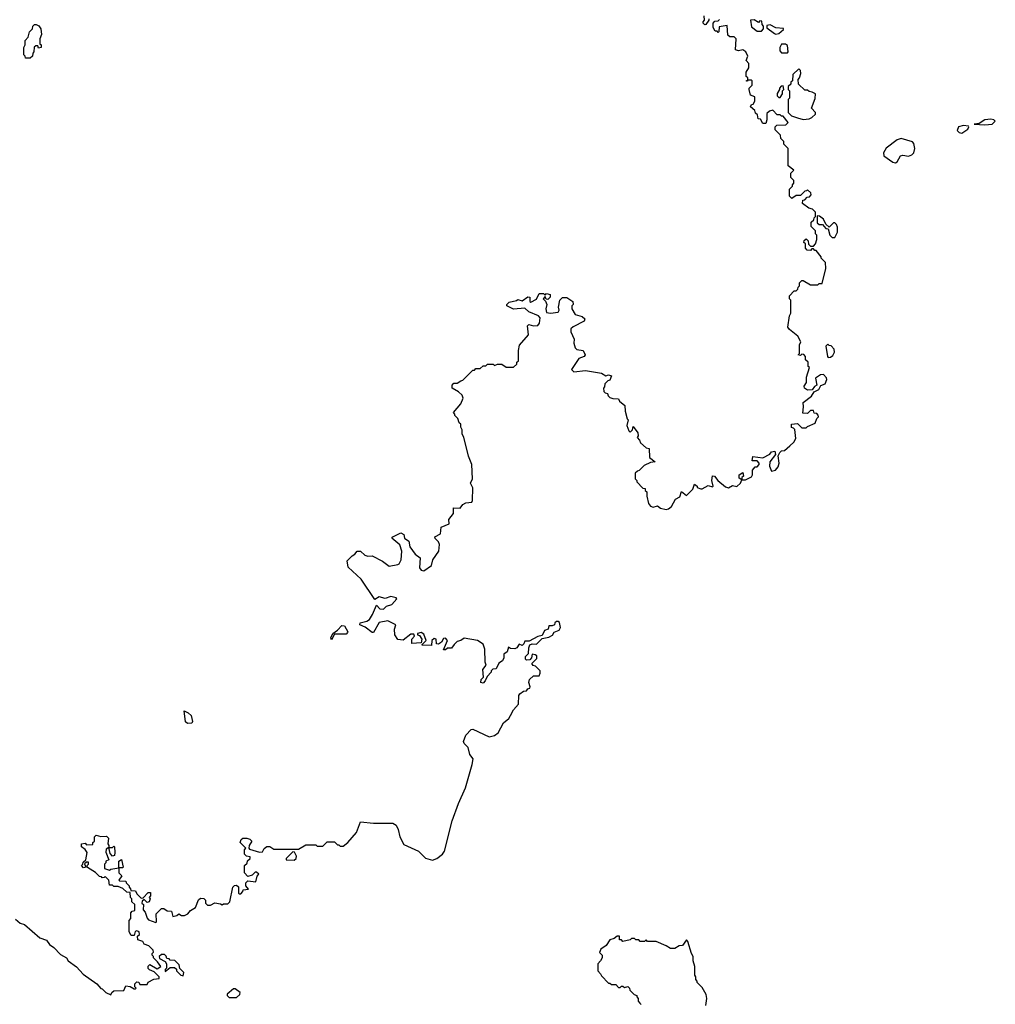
# Model space of a CAD drawing. Extents: x 2494118 to 2687960, y 757339 to 915227.
# Tile 291 of 364: x 2640012 to 2646777, y 837844 to 844669. Entities that reach past the tile are written whole.
import ezdxf

# ---------------------------------------------------------------- set-up
doc = ezdxf.new("R2010")
doc.units = 0

msp = doc.modelspace()

# ---------------------------------------------------------------- linework, layer by layer
at = {"layer": '0CON20XD'}
for points in [[(2643070, 842165), (2643085, 842170), (2643155, 842240), (2643165, 842240), (2643175, 842250), (2643205, 842250), (2643225, 842270), (2643245, 842270), (2643255, 842280), (2643295, 842280), (2643305, 842272.5), (2643325, 842280), (2643355, 842280), (2643385, 842260), (2643435, 842260), (2643458.3, 842281.7), (2643460, 842295), (2643470, 842305), (2643470, 842375), (2643478.3, 842411.7), (2643540, 842485), (2643533, 842547), (2643543.3, 842556.7), (2643575, 842546.7), (2643605, 842550), (2643616.2, 842565), (2643621.7, 842601.7), (2643610, 842615), (2643543, 842643), (2643515, 842670), (2643435, 842663.3), (2643390, 842685), (2643390, 842695), (2643405, 842710), (2643457, 842723), (2643465, 842730), (2643495, 842720), (2643535, 842747.5), (2643550, 842745), (2643550, 842715), (2643555, 842710), (2643595, 842732.5), (2643615, 842770), (2643645, 842770), (2643655, 842760), (2643665, 842770), (2643690, 842765), (2643690, 842745), (2643675, 842730), (2643661.7, 842731.7), (2643655, 842750), (2643642.5, 842735), (2643658.3, 842718.3), (2643667.5, 842695), (2643660, 842665), (2643665, 842640), (2643693.6, 842633.6), (2643745, 842642.5), (2643752.5, 842655), (2643747.5, 842675), (2643757.5, 842725), (2643775, 842742.5), (2643805, 842742.5), (2643847.5, 842715), (2643850, 842695), (2643840, 842685), (2643840, 842665), (2643862.5, 842625), (2643911.7, 842611.7), (2643930, 842595), (2643925, 842580), (2643849.3, 842540.7), (2643833.3, 842525), (2643832.5, 842505), (2643857.5, 842455), (2643853.6, 842426.4), (2643863.9, 842393.9), (2643875, 842382.5), (2643920, 842375), (2643932.5, 842345), (2643926.1, 842333.9), (2643890, 842320), (2643875, 842300), (2643837.5, 842245), (2643855, 842226.7), (2643935, 842236.9), (2644045, 842217.5), (2644075, 842200), (2644095, 842206.7), (2644115, 842200), (2644105, 842170), (2644090, 842165), (2644070, 842145), (2644067, 842123), (2644060, 842115), (2644061.7, 842091.7), (2644071.7, 842081.7), (2644088.3, 842078.3), (2644091.7, 842061.7), (2644105, 842050), (2644125, 842042.5), (2644165, 842040), (2644170, 842025), (2644207.5, 841995), (2644210, 841955), (2644223, 841903), (2644230, 841895), (2644222.5, 841855), (2644235, 841820), (2644245, 841810), (2644260, 841825), (2644265, 841850), (2644297.5, 841805), (2644300, 841785), (2644292.5, 841772.5), (2644310, 841755), (2644317.5, 841735), (2644355, 841700), (2644377.5, 841697.5), (2644380, 841635), (2644417.5, 841605), (2644385, 841600), (2644341.4, 841578.6), (2644306.4, 841543.6), (2644295, 841540), (2644280, 841525), (2644280, 841485), (2644290, 841475), (2644290, 841465), (2644331.7, 841421.7), (2644348.3, 841418.3), (2644350, 841405), (2644360, 841395), (2644360, 841365), (2644372.5, 841315), (2644387, 841297), (2644405, 841290), (2644435, 841300), (2644455, 841282.5), (2644495, 841272.5), (2644511.7, 841278.3), (2644532.5, 841295), (2644560, 841345), (2644588.8, 841361.2), (2644601.7, 841398.3), (2644635, 841370), (2644680, 841415), (2644691.7, 841448.3), (2644710, 841435), (2644710, 841425), (2644735, 841417.5), (2644745, 841417.5), (2644785, 841440), (2644815, 841430), (2644820, 841435), (2644810, 841475), (2644815, 841507.5), (2644830, 841505), (2644853.6, 841473.6), (2644905, 841430), (2644927, 841423), (2644955, 841440), (2644985, 841432.5), (2645010, 841455), (2645020, 841480), (2645001.7, 841491.7), (2645000, 841515), (2645025, 841530), (2645030, 841505), (2645020, 841495), (2645020, 841480), (2645045, 841480), (2645085, 841500), (2645092.5, 841515), (2645093, 841547), (2645111.7, 841568.3), (2645125, 841570), (2645140, 841585), (2645140, 841595), (2645125, 841610), (2645091.7, 841611.7), (2645095, 841640), (2645165, 841631.2), (2645213.8, 841656.2), (2645225, 841672.5), (2645247.5, 841677.5), (2645252.5, 841655), (2645212.5, 841605), (2645210, 841575), (2645225, 841540), (2645253, 841547), (2645271.7, 841568.3), (2645277.5, 841595), (2645270, 841645), (2645281.7, 841668.3), (2645295, 841680), (2645315, 841682.5), (2645352.5, 841715), (2645379.3, 841740.7), (2645392.5, 841765), (2645387.5, 841827.5), (2645378.3, 841838.3), (2645363, 841843), (2645362.5, 841865), (2645405, 841870), (2645435, 841840), (2645465, 841840), (2645475, 841850), (2645528.3, 841871.7), (2645540, 841905), (2645550, 841915), (2645548.3, 841928.3), (2645538.3, 841938.3), (2645521.7, 841941.7), (2645515, 841960), (2645495, 841960), (2645475, 841940), (2645441.7, 841941.7), (2645447.5, 841985), (2645443.3, 842015), (2645501.7, 842058.3), (2645521.2, 842088.8), (2645553.3, 842105), (2645567.5, 842132.5), (2645596.7, 842145), (2645608.8, 842175), (2645606.4, 842186.4), (2645585, 842210), (2645565, 842207.5), (2645530, 842185), (2645540, 842135), (2645523.6, 842126.4), (2645506.7, 842103.3), (2645475, 842101.2), (2645452.5, 842115), (2645450.7, 842129.3), (2645467, 842153), (2645468.3, 842191.7), (2645487.5, 842257.5), (2645480, 842265), (2645480, 842295), (2645461.7, 842311.7), (2645460, 842335), (2645448.3, 842348.3), (2645435, 842350), (2645425, 842340), (2645410, 842345), (2645420, 842355), (2645420, 842415), (2645427.5, 842435), (2645407.5, 842475), (2645350.7, 842520.7), (2645338.3, 842538.3), (2645350, 842615), (2645360, 842635), (2645360, 842725), (2645350, 842735), (2645350, 842755), (2645381.7, 842788.3), (2645395, 842790), (2645408.3, 842801.7), (2645410, 842815), (2645420, 842825), (2645420, 842845), (2645435, 842860), (2645445, 842860), (2645495, 842830), (2645545, 842830), (2645555, 842840), (2645575, 842840), (2645602.5, 842945), (2645600, 842985), (2645570, 843015), (2645570, 843025), (2645535, 843070), (2645525, 843070), (2645515, 843080), (2645505, 843080), (2645495, 843070), (2645471.7, 843071.7), (2645460, 843085), (2645460, 843115), (2645450, 843125), (2645451.7, 843138.3), (2645465, 843150), (2645480, 843135), (2645481.7, 843111.7), (2645495, 843100), (2645515, 843100), (2645530, 843115), (2645540, 843145), (2645540, 843175), (2645530, 843185), (2645530, 843205), (2645500, 843235), (2645500, 843265), (2645518.3, 843281.7), (2645520, 843295), (2645530, 843305), (2645530, 843335), (2645510, 843355), (2645483, 843363), (2645440, 843395), (2645441.7, 843418.3), (2645455, 843420), (2645471.7, 843438.3), (2645488.3, 843441.7), (2645500, 843455), (2645498.3, 843468.3), (2645475, 843490), (2645468.3, 843481.7), (2645455, 843480), (2645425, 843450), (2645395, 843450), (2645365, 843430), (2645350, 843445), (2645350, 843495), (2645370, 843515), (2645370, 843525), (2645380, 843535), (2645380, 843555), (2645360, 843575), (2645360, 843605), (2645380, 843625), (2645340, 843655), (2645340, 843775), (2645310, 843805), (2645310, 843825), (2645290, 843845), (2645288.3, 843868.3), (2645250, 843905), (2645250, 843925), (2645261.7, 843938.3), (2645325, 843940), (2645340, 843955), (2645305, 844000), (2645295, 844000), (2645285, 844010), (2645265, 844010), (2645235, 844042.5), (2645210, 844035), (2645191.7, 844018.3), (2645192.5, 843975), (2645185, 843950), (2645165, 843950), (2645148.3, 843978.3), (2645131.7, 843981.7), (2645128.3, 844008.3), (2645115, 844020), (2645108.3, 844038.3), (2645080, 844065), (2645085, 844080), (2645097.5, 844082.5), (2645110, 844105), (2645110, 844135), (2645080, 844145), (2645070, 844185), (2645070, 844195), (2645090, 844215), (2645090, 844245), (2645085, 844250), (2645060, 844250), (2645058.3, 844241.7), (2645051.7, 844241.7), (2645051.7, 844248.3), (2645060, 844250), (2645060, 844265), (2645050, 844275), (2645050, 844305), (2645067.5, 844335), (2645067.5, 844365), (2645050, 844385), (2645060, 844415), (2645047.5, 844445), (2645025, 844460), (2644995, 844452.5), (2644975, 844460), (2644980, 844535), (2644965, 844550), (2644935, 844550), (2644921.7, 844561.7), (2644918.3, 844628.3), (2644861.7, 844618.3), (2644860, 844585), (2644855, 844580), (2644848.3, 844588.3), (2644835, 844590), (2644820, 844615), (2644820, 844645), (2644831.7, 844658.3), (2644855, 844660), (2644865, 844670)], [(2644790, 844675), (2644790, 844665), (2644770, 844635), (2644763, 844633), (2644750, 844645), (2644750, 844655), (2644760, 844665), (2644757.5, 844695)], [(2645155, 844590), (2645170, 844605), (2645170, 844625), (2645160, 844635), (2645158.3, 844658.3), (2645145, 844660), (2645135, 844650), (2645105, 844667.5), (2645080, 844665), (2645085, 844620), (2645125, 844590), (2645155, 844590)], [(2640051.7, 844401.7), (2640050, 844415), (2640040, 844425), (2640040, 844475), (2640050, 844495), (2640050, 844525), (2640071.7, 844548.3), (2640080, 844585), (2640100, 844605), (2640102.5, 844625), (2640114.1, 844635.9), (2640126.4, 844636.4), (2640145.9, 844625.9), (2640157.5, 844605), (2640162.5, 844565), (2640152.5, 844535), (2640152.5, 844502.5), (2640160, 844495), (2640160, 844475), (2640141.7, 844471.7), (2640137.5, 844487.5), (2640123, 844487), (2640111.7, 844478.3), (2640110, 844445), (2640103, 844437), (2640100, 844415), (2640085, 844402.5), (2640051.7, 844401.7)], [(2645255, 844567.5), (2645275, 844572.5), (2645308.3, 844601.7), (2645308.3, 844608.3), (2645255, 844612.5), (2645215, 844632.5), (2645191.7, 844628.3), (2645191.7, 844611.7), (2645245, 844572.5), (2645255, 844567.5)], [(2645335, 844440), (2645340, 844445), (2645335, 844490), (2645321.7, 844498.3), (2645295, 844500), (2645283, 844477), (2645283, 844453), (2645295, 844440), (2645335, 844440)], [(2645445, 843977.5), (2645485, 843982.5), (2645505, 843990), (2645530, 844015), (2645530, 844025), (2645502.5, 844055), (2645527, 844123), (2645530, 844155), (2645507, 844167), (2645485, 844170), (2645475, 844180), (2645455, 844180), (2645411.7, 844221.7), (2645410, 844255), (2645420, 844265), (2645427.5, 844295), (2645427, 844317), (2645415, 844327.5), (2645371.7, 844288.3), (2645370, 844245), (2645360, 844235), (2645358.3, 844221.7), (2645340, 844205), (2645340, 844185), (2645350, 844175), (2645350, 844125), (2645340, 844115), (2645340, 844025), (2645363, 844003), (2645405, 843987.5), (2645445, 843977.5)], [(2645285, 844130), (2645300, 844155), (2645300, 844175), (2645310, 844185), (2645305, 844210), (2645291.7, 844208.3), (2645280, 844195), (2645280, 844185), (2645263, 844157), (2645265, 844140), (2645275, 844130), (2645285, 844130)], [(2646545, 843883.3), (2646585, 843910), (2646593.8, 843925), (2646590.7, 843930.7), (2646555, 843934.3), (2646522, 843925), (2646511.2, 843901.2), (2646525, 843887.5), (2646545, 843883.3)], [(2646705, 843938.8), (2646755, 843943.8), (2646776.7, 843965), (2646767.5, 843975), (2646745, 843978.1), (2646705, 843975.6), (2646665, 843950), (2646630, 843945), (2646705, 843938.8)], [(2646085, 843676.7), (2646095, 843682.5), (2646120, 843725), (2646135, 843730), (2646175, 843722.5), (2646198.3, 843731.7), (2646212.5, 843745), (2646217.5, 843775), (2646211.7, 843811.7), (2646203, 843823), (2646123.9, 843846.1), (2646095, 843836.7), (2646020.7, 843779.3), (2646002.5, 843745), (2646003.3, 843725), (2646065, 843681.2), (2646085, 843676.7)], [(2645665, 843160), (2645682.5, 843195), (2645681.7, 843231.7), (2645675, 843250), (2645665, 843260), (2645655, 843260), (2645625, 843230), (2645601.7, 843251.7), (2645586.4, 843286.4), (2645557, 843307), (2645541.7, 843308.3), (2645541.7, 843261.7), (2645555, 843250), (2645578.3, 843248.3), (2645601.7, 843221.7), (2645618.3, 843218.3), (2645630, 843175), (2645645, 843160), (2645665, 843160)], [(2645618.3, 842328.3), (2645635, 842330), (2645649.3, 842340.7), (2645662.5, 842365), (2645660, 842385), (2645638.3, 842408.3), (2645625, 842410), (2645615, 842420), (2645602.5, 842405), (2645612.5, 842335), (2645618.3, 842328.3)], [(2640645, 837910), (2640650, 837925), (2640665, 837937.5), (2640735, 837940), (2640748.3, 837971.7), (2640777, 837967), (2640805, 837950), (2640815, 837950), (2640820, 837955), (2640810, 837965), (2640810, 837985), (2640825, 838000), (2640838.3, 837998.3), (2640845, 837980), (2640895, 837980), (2640901.7, 837998.3), (2640943, 838017), (2640978.3, 838021.7), (2640980, 838035), (2640945, 838070), (2640911.7, 838081.7), (2640903, 838093), (2640902.5, 838107.5), (2640915, 838120), (2640965, 838090), (2640990, 838105), (2640968.3, 838138.3), (2640940, 838165), (2640940, 838175), (2640930, 838185), (2640930, 838195), (2640940, 838205), (2640938.3, 838218.3), (2640908.3, 838248.3), (2640875, 838260), (2640865, 838280), (2640831.7, 838291.7), (2640830, 838315), (2640841.7, 838328.3), (2640840, 838345), (2640825, 838352.5), (2640811.7, 838348.3), (2640805, 838320), (2640785, 838320), (2640770, 838345), (2640770, 838425), (2640781.7, 838438.3), (2640783, 838477), (2640791.7, 838488.3), (2640810, 838495), (2640810, 838535), (2640790, 838555), (2640790, 838575), (2640780, 838585), (2640778.3, 838618.3), (2640755, 838620), (2640727, 838647), (2640695, 838660), (2640665, 838660), (2640655, 838670), (2640635, 838670), (2640630, 838705), (2640605, 838730), (2640598.3, 838721.7), (2640585, 838720), (2640578.3, 838728.3), (2640565, 838730), (2640538.3, 838758.3), (2640481.7, 838791.7), (2640480, 838805), (2640490, 838815), (2640488.3, 838828.3), (2640475, 838830), (2640461.7, 838818.3), (2640470, 838795), (2640455, 838790), (2640440, 838805), (2640450, 838815), (2640451.7, 838828.3), (2640470, 838845), (2640480, 838895), (2640466.4, 838916.4), (2640440, 838935), (2640440, 838955), (2640465, 838960), (2640475, 838950), (2640518.3, 838951.7), (2640520, 838965), (2640530, 838975), (2640530, 839005), (2640543, 839017), (2640575, 839007.5), (2640615, 839010), (2640627.5, 838995), (2640622.5, 838955), (2640630, 838945), (2640630, 838930), (2640655, 838930), (2640665, 838940), (2640670, 838935), (2640672.5, 838895), (2640670, 838875), (2640655, 838870), (2640638.3, 838888.3), (2640630, 838930), (2640611.7, 838918.3), (2640608.3, 838898.3), (2640630, 838845), (2640610, 838835), (2640610, 838825), (2640600, 838815), (2640600, 838785), (2640635, 838772.5), (2640645, 838780), (2640700, 838790), (2640700, 838835), (2640718.3, 838848.3), (2640730, 838795), (2640725, 838790), (2640700, 838790), (2640700, 838755), (2640720, 838735), (2640700, 838705), (2640705, 838700), (2640748.3, 838698.3), (2640750, 838685), (2640770, 838665), (2640770, 838655), (2640780, 838645), (2640781.7, 838631.7), (2640815, 838630), (2640825, 838610), (2640855, 838580), (2640868.3, 838581.7), (2640901.7, 838618.3), (2640918.3, 838618.3), (2640920, 838595), (2640910, 838585), (2640917.5, 838575), (2640910, 838555), (2640895, 838550), (2640875, 838570), (2640861.7, 838558.3), (2640860, 838545), (2640870, 838535), (2640868.3, 838498.3), (2640882.5, 838482.5), (2640895, 838440), (2640905, 838430), (2640955, 838410), (2640960, 838415), (2640958.3, 838471.7), (2640995, 838507.5), (2641011.7, 838508.3), (2641035, 838492.5), (2641065, 838490), (2641073, 838453), (2641101.7, 838458.3), (2641115, 838470), (2641135, 838460), (2641155, 838460), (2641178.3, 838471.7), (2641197.5, 838495), (2641230, 838515), (2641251.7, 838568.3), (2641265, 838580), (2641288.3, 838578.3), (2641300, 838565), (2641300, 838545), (2641315, 838530), (2641335, 838530), (2641365, 838547.5), (2641405, 838540), (2641415, 838532.5), (2641425, 838540), (2641455, 838540), (2641470, 838555), (2641490, 838655), (2641501.7, 838668.3), (2641515, 838670), (2641528.3, 838658.3), (2641530, 838615), (2641535, 838610), (2641545, 838610), (2641560, 838625), (2641561.7, 838638.3), (2641598.3, 838641.7), (2641580, 838665), (2641580, 838685), (2641595, 838700), (2641648.3, 838691.7), (2641658.3, 838731.7), (2641670, 838745), (2641655, 838760), (2641645, 838760), (2641625, 838740), (2641595, 838730), (2641570, 838755), (2641570, 838805), (2641588.3, 838821.7), (2641591.7, 838838.3), (2641610, 838855), (2641610, 838865), (2641585, 838870), (2641570, 838885), (2641570, 838915), (2641580, 838925), (2641540, 838965), (2641547.5, 838985), (2641560, 838995), (2641586.4, 838996.4), (2641608.3, 838988.3), (2641622.5, 838975), (2641602.5, 838945), (2641600, 838925), (2641605, 838920), (2641675, 838897.5), (2641695, 838900), (2641707, 838923), (2641725, 838937.5), (2641747, 838937), (2641775, 838920), (2641945, 838920), (2641995, 838950), (2642065, 838950), (2642075, 838940), (2642115, 838940), (2642145, 838970), (2642195, 838970), (2642215, 838950), (2642225, 838950), (2642235, 838940), (2642255, 838940), (2642287.5, 838965), (2642347.5, 839035), (2642375, 839107.5), (2642465, 839100), (2642599.3, 839099.3), (2642622.5, 839085), (2642636.4, 839056.4), (2642647.5, 839005), (2642675, 838952.5), (2642777.5, 838905), (2642825, 838856.7), (2642875, 838843.3), (2642905, 838853.3), (2642942.5, 838885), (2642956.7, 838905), (2643010, 839115), (2643054.1, 839235.9), (2643103.3, 839345), (2643150, 839505), (2643156.7, 839545), (2643133.8, 839575), (2643122.5, 839625), (2643095, 839652.5), (2643090, 839665), (2643105, 839710), (2643141.7, 839748.3), (2643155, 839750), (2643268.3, 839698.3), (2643305, 839707.5), (2643330, 839725), (2643365.9, 839794.1), (2643403.3, 839825), (2643414, 839846), (2643435.8, 839884.2), (2643470, 839925), (2643474, 839985), (2643480, 839995), (2643505, 840014), (2643525, 840017.5), (2643535, 840030), (2643550, 840035), (2643552.5, 840045), (2643542.5, 840075), (2643547.5, 840095), (2643575, 840120), (2643615, 840120), (2643621.7, 840138.3), (2643620, 840155), (2643588.3, 840188.3), (2643571.7, 840191.7), (2643562.5, 840205), (2643598.3, 840241.7), (2643598.3, 840258.3), (2643587, 840267), (2643565, 840270), (2643560, 840245), (2643548.3, 840231.7), (2643525, 840230), (2643520, 840235), (2643520, 840255), (2643540, 840275), (2643542.5, 840315), (2643550, 840335), (2643565, 840342.5), (2643595, 840340), (2643635, 840380), (2643681.7, 840388.3), (2643706.4, 840403.6), (2643717, 840423), (2643753, 840437), (2643762.5, 840455), (2643755, 840490), (2643745, 840497.5), (2643733, 840497), (2643721.7, 840488.3), (2643720, 840475), (2643705, 840467.5), (2643681.7, 840468.3), (2643676.1, 840443.9), (2643650, 840435), (2643635, 840400), (2643605, 840393.3), (2643545, 840360), (2643515, 840360), (2643508.3, 840341.7), (2643495, 840330), (2643475, 840340), (2643460, 840315), (2643445, 840307.5), (2643415, 840310), (2643401.7, 840318.3), (2643393, 840287), (2643368.3, 840271.7), (2643368.8, 840245), (2643360, 840225), (2643335, 840207.5), (2643315, 840170), (2643293, 840167), (2643280, 840155), (2643280, 840145), (2643252.5, 840115), (2643240, 840085), (2643225, 840070), (2643210, 840075), (2643212.5, 840095), (2643227.5, 840112.5), (2643222.5, 840165), (2643247.5, 840195), (2643240, 840215), (2643237.5, 840305), (2643225, 840340), (2643186.4, 840366.4), (2643095, 840382.5), (2643070, 840365), (2643045, 840357.5), (2643025, 840336.7), (2643005, 840312.5), (2642978.3, 840311.7), (2642965, 840300), (2642951.7, 840301.7), (2642977.5, 840365), (2642965, 840382.5), (2642951.7, 840378.3), (2642936.4, 840353.6), (2642915, 840340), (2642901.7, 840341.7), (2642900, 840375), (2642885, 840380), (2642870, 840365), (2642868.3, 840331.7), (2642802.5, 840332.5), (2642801.7, 840338.3), (2642830, 840365), (2642815, 840410), (2642795, 840420), (2642770, 840415), (2642770, 840405), (2642785, 840400), (2642800, 840375), (2642795, 840350), (2642730, 840345), (2642730, 840375), (2642750, 840395), (2642745, 840410), (2642725, 840410), (2642671.7, 840368.3), (2642635, 840372.5), (2642612.5, 840405), (2642611.2, 840445), (2642620, 840475), (2642565, 840502.5), (2642505, 840490), (2642465, 840420), (2642455, 840420), (2642407, 840457), (2642370, 840475), (2642373, 840487), (2642419.5, 840500.5), (2642438, 840512), (2642458.8, 840545), (2642485, 840610), (2642510, 840585), (2642535, 840582.5), (2642555, 840602.5), (2642592.5, 840615), (2642627.5, 840655), (2642621.7, 840661.7), (2642585, 840670), (2642545, 840657.5), (2642505, 840668.8), (2642475, 840650), (2642380.6, 840790.6), (2642290, 840875), (2642281.7, 840918.3), (2642317, 840953), (2642336.4, 840963.6), (2642352.5, 840985), (2642375.9, 840985.9), (2642406.2, 840956.2), (2642425, 840950), (2642455, 840952.5), (2642527.5, 840915), (2642575, 840880), (2642635, 840892.5), (2642643, 840897), (2642656.4, 840923.6), (2642662, 840985), (2642648.3, 841028.3), (2642592.5, 841075), (2642600, 841085), (2642655, 841112.5), (2642675, 841100), (2642680, 841075), (2642710, 841055), (2642717.5, 841015), (2642753.6, 840963.6), (2642788.3, 840938.3), (2642785, 840870), (2642795, 840853.3), (2642815, 840848.8), (2642866.7, 840885), (2642877.5, 840925), (2642917.5, 840985), (2642921.7, 841031.7), (2642915, 841050), (2642891.7, 841071.7), (2642890, 841085), (2642930, 841105), (2642935, 841150), (2642990, 841175), (2642987.5, 841205), (2643020, 841245), (2643020, 841285), (2643065, 841282.5), (2643085, 841307.5), (2643105, 841320), (2643146.7, 841325), (2643152.5, 841335), (2643153, 841423), (2643137.5, 841455), (2643152.5, 841485), (2643147.5, 841585), (2643123.6, 841643.6), (2643092.5, 841775), (2643080, 841795), (2643080, 841825), (2643070, 841845), (2643070, 841865), (2643060, 841875), (2643050, 841905), (2643030, 841925), (2643030, 841935), (2643020, 841945), (2643070, 842005), (2643087.5, 842045), (2643080, 842065), (2643055, 842090), (2643010, 842115), (2643010, 842135), (2643021.7, 842148.3), (2643045, 842150), (2643070, 842165)], [(2642175, 840370), (2642170, 840385), (2642182.5, 840415), (2642215, 840437.5), (2642245, 840470), (2642265, 840467.5), (2642287.5, 840425), (2642285, 840420), (2642275, 840410), (2642195, 840410), (2642175, 840370)], [(2641175, 839790), (2641161.7, 839801.7), (2641151.7, 839878.3), (2641180, 839865), (2641200, 839845), (2641210, 839805), (2641205, 839793.3), (2641175, 839790)], [(2641915, 838842.5), (2641930, 838855), (2641931.7, 838871.7), (2641918.3, 838898.3), (2641905, 838900), (2641860, 838855), (2641860, 838845), (2641915, 838842.5)], [(2639983.6, 838433.6), (2640015, 838406.7), (2640045, 838396.7), (2640152.5, 838305), (2640197.3, 838287.3), (2640218, 838258), (2640247.7, 838237.7), (2640295, 838190), (2640337.5, 838165), (2640347.5, 838145), (2640405, 838103.3), (2640452.7, 838052.7), (2640547.5, 837985), (2640575, 837952.5), (2640585, 837950), (2640610, 837925), (2640645, 837910)], [(2644770, 837835), (2644777.5, 837885), (2644771.7, 837911.7), (2644745, 837960), (2644710, 837995), (2644710, 838005), (2644700, 838015), (2644700, 838035), (2644692.5, 838045), (2644692.5, 838105), (2644682.5, 838145), (2644682.5, 838175), (2644670, 838195), (2644645, 838280), (2644635, 838290), (2644608.3, 838251.7), (2644585, 838250), (2644555, 838230), (2644525, 838230), (2644495, 838250), (2644425, 838280), (2644365, 838280), (2644355, 838290), (2644345, 838280), (2644315, 838280), (2644305, 838290), (2644285, 838290), (2644275, 838300), (2644255, 838300), (2644245, 838290), (2644195, 838280), (2644185, 838290), (2644171.7, 838291.7), (2644170, 838315), (2644155, 838316.7), (2644135, 838300), (2644105, 838291.2), (2644079.3, 838250.7), (2644041.2, 838225), (2644033.3, 838203.3), (2644050, 838185), (2644050, 838165), (2644040, 838145), (2644020, 838125), (2644020, 838075), (2644040, 838055), (2644045, 838040), (2644095, 837990), (2644105, 837990), (2644115, 837980), (2644145, 837980), (2644165, 837960), (2644175, 837960), (2644185, 837970), (2644195, 837970), (2644205, 837960), (2644228.3, 837968.3), (2644240, 837955), (2644241.7, 837941.7), (2644271.7, 837911.7), (2644290, 837905), (2644290, 837895), (2644300, 837885), (2644300, 837865), (2644311.7, 837851.7), (2644321.7, 837841.7)], [(2641145, 838040), (2641150, 838065), (2641121.7, 838091.7), (2641118.3, 838118.3), (2641088.3, 838148.3), (2641055, 838150), (2641048.3, 838158.3), (2641031.7, 838161.7), (2641028.3, 838178.3), (2641015, 838190), (2640995, 838190), (2640980, 838175), (2640981.7, 838161.7), (2641020, 838140), (2641030, 838125), (2641030, 838095), (2641020, 838085), (2641021.7, 838071.7), (2641055, 838100), (2641085, 838100), (2641098.3, 838088.3), (2641100, 838075), (2641130, 838045), (2641145, 838040)], [(2641515, 837890), (2641538.3, 837911.7), (2641540, 837925), (2641505, 837950), (2641495, 837950), (2641450, 837915), (2641450, 837905), (2641465, 837890), (2641515, 837890)]]:
    msp.add_lwpolyline(points, dxfattribs=at)

doc.saveas('drawing.dxf')
